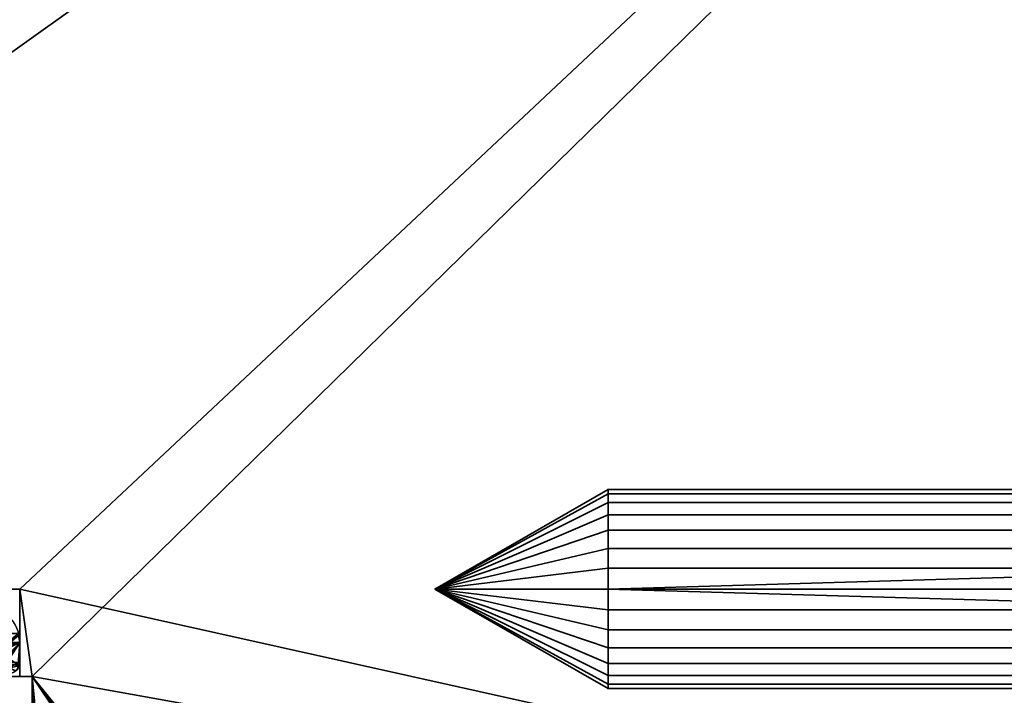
# Model space of a CAD drawing. Header units: millimetres. Extents: x -625 to 3625, y -115 to 71.
# Tile 284 of 656: x 412 to 432, y 3 to 16. Entities that reach past the tile are written whole.
import ezdxf

# ---------------------------------------------------------------- set-up
doc = ezdxf.new("R2010")
doc.units = ezdxf.units.MM
doc.layers.add('151', color=7, linetype='Continuous', true_color=0xffffff)

# ---------------------------------------------------------------- blocks, each defined once
blk = doc.blocks.new('UG_SURFACE_001')
at = {"layer": '151', "color": 252, "linetype": 'Continuous', "lineweight": 35}
for points in [[(625, -31, 2235), (625, 69, 2235), (-625, 69, 2235), (-625, -31, 2235)], [(-475, -31, 2085), (-475, 69, 2085), (475, 69, 2085), (475, -31, 2085)]]:
    blk.add_3dface(points, dxfattribs=at)
blk = doc.blocks.new('UG_SURFACE_013')
at = {"layer": '151', "color": 46, "linetype": 'Continuous', "lineweight": 35}
for points in [[(412.473, 4.11, 2020.973), (-412.473, 4.11, 2020.973), (-412.5, 3.933, 2021), (412.5, 3.933, 2021)], [(412.016, 3.707, 2020.516), (412.005, 3.74, 2020.505), (412.473, 4.11, 2020.973), (412.5, 3.933, 2021)], [(-412.5, 3.933, 2021), (-412.5, 3.528, 2021), (412.5, 3.528, 2021), (412.5, 3.933, 2021)], [(412.5, 3.933, 2021), (412.085, 3.496, 2020.585), (412.016, 3.707, 2020.516)], [(412.085, 3.496, 2020.585), (412.5, 3.933, 2021), (412.463, 3.412, 2020.963), (412.421, 3.367, 2020.921)], [(412.489, 3.468, 2020.989), (412.47, 3.42, 2020.97), (412.463, 3.412, 2020.963), (412.5, 3.933, 2021)], [(412.5, 3.933, 2021), (412.5, 3.528, 2021), (412.495, 3.481, 2020.995), (412.489, 3.468, 2020.989)], [(412.495, 3.481, 2020.995), (412.5, 3.528, 2021), (-412.5, 3.528, 2021)]]:
    blk.add_3dface(points, dxfattribs=at)
blk = doc.blocks.new('UG_SURFACE_014')
at = {"layer": '151', "color": 46, "linetype": 'Continuous', "lineweight": 35}
for points in [[(411.966, 3.808, -5), (412.471, 4.08, -5), (412.5, 3.933, -5)], [(412.5, 3.933, 2021), (412.477, 4.08, 2020.977), (412.025, 3.698, 2020.525), (412.085, 3.496, 2020.585)], [(412.5, 3.933, -5), (412.471, 4.08, -5), (412.477, 4.08, 2020.977)], [(412.477, 4.08, 2020.977), (412.5, 3.933, 2021), (412.5, 3.933, -5)], [(412.5, 3.933, -5), (412.5, 3.528, -5), (412.488, 3.474, -5), (411.966, 3.808, -5)], [(412.085, 3.496, 2020.585), (412.088, 3.485, 2020.588), (412.5, 3.933, 2021)], [(412.5, 3.933, 2021), (412.088, 3.485, 2020.588), (412.106, 3.432, 2020.606), (412.106, 3.431, 2020.607)], [(412.106, 3.431, 2020.607), (412.145, 3.381, 2020.645), (412.5, 3.933, 2021)], [(412.5, 3.528, 2021), (412.5, 3.933, 2021), (412.145, 3.381, 2020.645)], [(412.5, 3.933, 2021), (412.5, 3.528, 2021), (412.5, 3.528, -5), (412.5, 3.933, -5)], [(412.145, 3.381, 2020.645), (412.492, 3.474, 2020.992), (412.495, 3.481, 2020.995), (412.5, 3.528, 2021)], [(412.492, 3.474, 2020.992), (412.488, 3.474, -5), (412.5, 3.528, -5)], [(412.5, 3.528, -5), (412.495, 3.481, 2020.995), (412.492, 3.474, 2020.992)], [(412.5, 3.528, -5), (412.5, 3.528, 2021), (412.495, 3.481, 2020.995)]]:
    blk.add_3dface(points, dxfattribs=at)
blk = doc.blocks.new('UG_SURFACE_030')
at = {"layer": '151', "color": 31, "linetype": 'Continuous', "lineweight": 35}
for points in [[(460.75, -34.75, 2069.25), (460.75, 50.25, 2069.25), (-460.75, 50.25, 2069.25), (-460.75, -34.75, 2069.25)], [(404.225, 49.849, 2012.726), (405.75, 50.25, 2014.25), (460.75, 50.25, 2069.25), (408.5, 13, 2017)], [(460.75, 50.25, 2069.25), (412.5, 5, 2021), (408.5, 5, 2017), (408.5, 13, 2017)], [(456.25, -3.75, 2064.75), (451.75, -3.75, 2060.25), (412.5, 5, 2021), (460.75, 50.25, 2069.25)], [(412.5, 5, 2021), (412.5, 3.25, 2021), (-412.5, 3.25, 2021), (-412.5, 5, 2021)], [(408.5, 5, 2017), (412.5, 5, 2021), (-412.5, 5, 2021), (-408.5, 5, 2017)], [(412.5, 5, 2021), (451.75, -3.75, 2060.25), (412.75, 3.25, 2021.25)], [(412.75, 3.25, 2021.25), (412.5, 3.25, 2021), (412.5, 5, 2021)], [(412.75, 3.25, 2021.25), (412.75, -44.75, 2021.25), (-412.75, -44.75, 2021.25), (-412.75, 3.25, 2021.25)], [(412.5, 3.25, 2021), (412.75, 3.25, 2021.25), (-412.75, 3.25, 2021.25), (-412.5, 3.25, 2021)], [(412.75, 3.25, 2021.25), (416.223, -49.36, 2024.724), (415.352, -49.138, 2023.852), (414.851, -48.703, 2023.351)], [(412.75, 3.25, 2021.25), (448.275, -49.349, 2056.775), (446.75, -49.75, 2055.25), (417.75, -49.75, 2026.25)], [(417.75, -49.75, 2026.25), (416.223, -49.36, 2024.724), (412.75, 3.25, 2021.25)], [(412.75, 3.25, 2021.25), (450.777, -47.649, 2059.277), (449.645, -48.7, 2058.145)], [(412.75, 3.25, 2021.25), (451.75, -3.75, 2060.25), (451.75, -44.75, 2060.25)], [(449.645, -48.7, 2058.145), (449.211, -49.103, 2057.711), (448.275, -49.349, 2056.775), (412.75, 3.25, 2021.25)], [(451.75, -44.75, 2060.25), (451.577, -46.054, 2060.077), (451.478, -46.271, 2059.978), (412.75, 3.25, 2021.25)], [(451.478, -46.271, 2059.978), (450.907, -47.528, 2059.407), (450.777, -47.649, 2059.277), (412.75, 3.25, 2021.25)], [(412.996, -46.295, 2021.496), (412.75, -44.75, 2021.25), (412.75, 3.25, 2021.25), (414.851, -48.703, 2023.351)]]:
    blk.add_3dface(points, dxfattribs=at)
blk = doc.blocks.new('UG_SURFACE_034')
at = {"layer": '151', "color": 31, "linetype": 'Continuous', "lineweight": 35}
for points in [[(460.75, 50.25, -5), (408.5, 13, -5), (404.5, 13, -5), (400.75, 45.25, -5)], [(400.75, 45.25, 2009.25), (404.5, 13, 2013), (408.5, 13, 2017), (460.75, 50.25, 2069.25)], [(460.75, 50.25, -5), (412.5, 5, -5), (408.5, 5, -5), (408.5, 13, -5)], [(408.5, 13, 2017), (408.5, 5, 2017), (412.5, 5, 2021), (460.75, 50.25, 2069.25)], [(460.75, 50.25, -5), (412.75, 3.25, -5), (412.5, 3.25, -5), (412.5, 5, -5)], [(460.75, 50.25, 2069.25), (412.5, 5, 2021), (451.75, -3.75, 2060.25), (456.25, -3.75, 2064.75)], [(412.75, 3.25, -5), (460.75, 50.25, -5), (456.25, -3.75, -5), (451.75, -3.75, -5)], [(408.5, 5, 2017), (408.5, 5, -5), (412.5, 5, -5), (412.5, 5, 2021)], [(412.5, 5, -5), (412.5, 3.25, -5), (412.5, 3.25, 2021), (412.5, 5, 2021)], [(412.5, 5, 2021), (412.5, 3.25, 2021), (412.75, 3.25, 2021.25)], [(412.75, 3.25, 2021.25), (451.75, -3.75, 2060.25), (412.5, 5, 2021)], [(412.5, 3.25, 2021), (412.5, 3.25, -5), (412.75, 3.25, -5), (412.75, 3.25, 2021.25)], [(412.75, 3.25, -5), (412.75, -44.75, -5), (412.75, -44.75, 2021.25), (412.75, 3.25, 2021.25)], [(413.006, -46.039, -5), (412.75, -44.75, -5), (412.75, 3.25, -5), (451.75, -3.75, -5)], [(451.75, -3.75, 2060.25), (412.75, 3.25, 2021.25), (412.75, -44.75, 2021.25)]]:
    blk.add_3dface(points, dxfattribs=at)
blk = doc.blocks.new('UG_SURFACE_036')
at = {"layer": '151', "color": 252, "linetype": 'Continuous', "lineweight": 35}
for points in [[(424.264, 6.732, 268), (424.264, 6.989, 267.209), (420.8, 5, 267)], [(424.264, 6.989, 267.209), (424.264, 6.902, 266.382), (420.8, 5, 267)], [(424.264, 6.902, 266.382), (424.264, 6.486, 265.662), (420.8, 5, 267)], [(438.5, 6.989, 267.209), (424.264, 6.989, 267.209), (424.264, 6.732, 268), (438.5, 6.732, 268)], [(438.5, 6.902, 266.382), (424.264, 6.902, 266.382), (424.264, 6.989, 267.209), (438.5, 6.989, 267.209)], [(438.5, 6.486, 265.662), (424.264, 6.486, 265.662), (424.264, 6.902, 266.382), (438.5, 6.902, 266.382)], [(424.264, 6.176, 268.618), (424.264, 6.732, 268), (420.8, 5, 267)], [(438.5, 6.732, 268), (424.264, 6.732, 268), (424.264, 6.176, 268.618), (438.5, 6.176, 268.618)], [(424.264, 6.486, 265.662), (424.264, 5.813, 265.173), (420.8, 5, 267)], [(438.5, 5.813, 265.173), (424.264, 5.813, 265.173), (424.264, 6.486, 265.662), (438.5, 6.486, 265.662)], [(424.264, 5.416, 268.956), (424.264, 6.176, 268.618), (420.8, 5, 267)], [(438.5, 6.176, 268.618), (424.264, 6.176, 268.618), (424.264, 5.416, 268.956), (438.5, 5.416, 268.956)], [(424.264, 5.813, 265.173), (424.264, 5, 265), (420.8, 5, 267)], [(438.5, 5, 265), (424.264, 5, 265), (424.264, 5.813, 265.173), (438.5, 5.813, 265.173)], [(424.264, 5, 269), (424.264, 5.416, 268.956), (420.8, 5, 267)], [(438.5, 4.584, 268.956), (438.5, 5.416, 268.956), (424.264, 5, 269)], [(438.5, 5.416, 268.956), (424.264, 5.416, 268.956), (424.264, 5, 269)], [(420.8, 5, 267), (424.264, 4.584, 268.956), (424.264, 5, 269)], [(424.264, 5, 265), (424.264, 4.187, 265.173), (420.8, 5, 267)], [(424.264, 4.187, 265.173), (424.264, 3.514, 265.662), (420.8, 5, 267)], [(424.264, 3.514, 265.662), (424.264, 3.098, 266.382), (420.8, 5, 267)], [(424.264, 3.098, 266.382), (424.264, 3.011, 267.209), (420.8, 5, 267)], [(424.264, 3.011, 267.209), (424.264, 3.268, 268), (420.8, 5, 267)], [(424.264, 3.268, 268), (424.264, 3.824, 268.618), (420.8, 5, 267)], [(424.264, 3.824, 268.618), (424.264, 4.584, 268.956), (420.8, 5, 267)], [(438.5, 4.187, 265.173), (424.264, 4.187, 265.173), (424.264, 5, 265), (438.5, 5, 265)], [(424.264, 5, 269), (424.264, 4.584, 268.956), (438.5, 4.584, 268.956)], [(438.5, 4.584, 268.956), (424.264, 4.584, 268.956), (424.264, 3.824, 268.618), (438.5, 3.824, 268.618)], [(438.5, 3.514, 265.662), (424.264, 3.514, 265.662), (424.264, 4.187, 265.173), (438.5, 4.187, 265.173)], [(438.5, 3.824, 268.618), (424.264, 3.824, 268.618), (424.264, 3.268, 268), (438.5, 3.268, 268)], [(438.5, 3.098, 266.382), (424.264, 3.098, 266.382), (424.264, 3.514, 265.662), (438.5, 3.514, 265.662)], [(438.5, 3.268, 268), (424.264, 3.268, 268), (424.264, 3.011, 267.209), (438.5, 3.011, 267.209)], [(438.5, 3.011, 267.209), (424.264, 3.011, 267.209), (424.264, 3.098, 266.382), (438.5, 3.098, 266.382)]]:
    blk.add_3dface(points, dxfattribs=at)
blk = doc.blocks.new('UG_SURFACE_051')
at = {"layer": '151', "color": 252, "linetype": 'Continuous', "lineweight": 35}
for points in [[(424.264, 6.732, 1859), (424.264, 6.989, 1858.209), (420.8, 5, 1858)], [(424.264, 6.989, 1858.209), (424.264, 6.902, 1857.382), (420.8, 5, 1858)], [(424.264, 6.902, 1857.382), (424.264, 6.486, 1856.662), (420.8, 5, 1858)], [(438.5, 6.989, 1858.209), (424.264, 6.989, 1858.209), (424.264, 6.732, 1859), (438.5, 6.732, 1859)], [(438.5, 6.902, 1857.382), (424.264, 6.902, 1857.382), (424.264, 6.989, 1858.209), (438.5, 6.989, 1858.209)], [(438.5, 6.486, 1856.662), (424.264, 6.486, 1856.662), (424.264, 6.902, 1857.382), (438.5, 6.902, 1857.382)], [(424.264, 6.176, 1859.618), (424.264, 6.732, 1859), (420.8, 5, 1858)], [(438.5, 6.732, 1859), (424.264, 6.732, 1859), (424.264, 6.176, 1859.618), (438.5, 6.176, 1859.618)], [(424.264, 6.486, 1856.662), (424.264, 5.813, 1856.173), (420.8, 5, 1858)], [(438.5, 5.813, 1856.173), (424.264, 5.813, 1856.173), (424.264, 6.486, 1856.662), (438.5, 6.486, 1856.662)], [(424.264, 5.416, 1859.956), (424.264, 6.176, 1859.618), (420.8, 5, 1858)], [(438.5, 6.176, 1859.618), (424.264, 6.176, 1859.618), (424.264, 5.416, 1859.956), (438.5, 5.416, 1859.956)], [(424.264, 5.813, 1856.173), (424.264, 5, 1856), (420.8, 5, 1858)], [(438.5, 5, 1856), (424.264, 5, 1856), (424.264, 5.813, 1856.173), (438.5, 5.813, 1856.173)], [(424.264, 5, 1860), (424.264, 5.416, 1859.956), (420.8, 5, 1858)], [(438.5, 4.584, 1859.956), (438.5, 5.416, 1859.956), (424.264, 5, 1860)], [(438.5, 5.416, 1859.956), (424.264, 5.416, 1859.956), (424.264, 5, 1860)], [(420.8, 5, 1858), (424.264, 4.584, 1859.956), (424.264, 5, 1860)], [(424.264, 5, 1856), (424.264, 4.187, 1856.173), (420.8, 5, 1858)], [(424.264, 4.187, 1856.173), (424.264, 3.514, 1856.662), (420.8, 5, 1858)], [(424.264, 3.514, 1856.662), (424.264, 3.098, 1857.382), (420.8, 5, 1858)], [(424.264, 3.098, 1857.382), (424.264, 3.011, 1858.209), (420.8, 5, 1858)], [(424.264, 3.011, 1858.209), (424.264, 3.268, 1859), (420.8, 5, 1858)], [(424.264, 3.268, 1859), (424.264, 3.824, 1859.618), (420.8, 5, 1858)], [(424.264, 3.824, 1859.618), (424.264, 4.584, 1859.956), (420.8, 5, 1858)], [(438.5, 4.187, 1856.173), (424.264, 4.187, 1856.173), (424.264, 5, 1856), (438.5, 5, 1856)], [(424.264, 5, 1860), (424.264, 4.584, 1859.956), (438.5, 4.584, 1859.956)], [(438.5, 4.584, 1859.956), (424.264, 4.584, 1859.956), (424.264, 3.824, 1859.618), (438.5, 3.824, 1859.618)], [(438.5, 3.514, 1856.662), (424.264, 3.514, 1856.662), (424.264, 4.187, 1856.173), (438.5, 4.187, 1856.173)], [(438.5, 3.824, 1859.618), (424.264, 3.824, 1859.618), (424.264, 3.268, 1859), (438.5, 3.268, 1859)], [(438.5, 3.098, 1857.382), (424.264, 3.098, 1857.382), (424.264, 3.514, 1856.662), (438.5, 3.514, 1856.662)], [(438.5, 3.268, 1859), (424.264, 3.268, 1859), (424.264, 3.011, 1858.209), (438.5, 3.011, 1858.209)], [(438.5, 3.011, 1858.209), (424.264, 3.011, 1858.209), (424.264, 3.098, 1857.382), (438.5, 3.098, 1857.382)]]:
    blk.add_3dface(points, dxfattribs=at)
blk = doc.blocks.new('UG_SURFACE_056')
at = {"layer": '151', "color": 252, "linetype": 'Continuous', "lineweight": 35}
for points in [[(424.264, 6.732, 1703), (424.264, 6.989, 1702.209), (420.8, 5, 1702)], [(424.264, 6.989, 1702.209), (424.264, 6.902, 1701.382), (420.8, 5, 1702)], [(424.264, 6.902, 1701.382), (424.264, 6.486, 1700.662), (420.8, 5, 1702)], [(438.5, 6.989, 1702.209), (424.264, 6.989, 1702.209), (424.264, 6.732, 1703), (438.5, 6.732, 1703)], [(438.5, 6.902, 1701.382), (424.264, 6.902, 1701.382), (424.264, 6.989, 1702.209), (438.5, 6.989, 1702.209)], [(438.5, 6.486, 1700.662), (424.264, 6.486, 1700.662), (424.264, 6.902, 1701.382), (438.5, 6.902, 1701.382)], [(424.264, 6.176, 1703.618), (424.264, 6.732, 1703), (420.8, 5, 1702)], [(438.5, 6.732, 1703), (424.264, 6.732, 1703), (424.264, 6.176, 1703.618), (438.5, 6.176, 1703.618)], [(424.264, 6.486, 1700.662), (424.264, 5.813, 1700.173), (420.8, 5, 1702)], [(438.5, 5.813, 1700.173), (424.264, 5.813, 1700.173), (424.264, 6.486, 1700.662), (438.5, 6.486, 1700.662)], [(424.264, 5.416, 1703.956), (424.264, 6.176, 1703.618), (420.8, 5, 1702)], [(438.5, 6.176, 1703.618), (424.264, 6.176, 1703.618), (424.264, 5.416, 1703.956), (438.5, 5.416, 1703.956)], [(424.264, 5.813, 1700.173), (424.264, 5, 1700), (420.8, 5, 1702)], [(438.5, 5, 1700), (424.264, 5, 1700), (424.264, 5.813, 1700.173), (438.5, 5.813, 1700.173)], [(424.264, 5, 1704), (424.264, 5.416, 1703.956), (420.8, 5, 1702)], [(438.5, 4.584, 1703.956), (438.5, 5.416, 1703.956), (424.264, 5, 1704)], [(438.5, 5.416, 1703.956), (424.264, 5.416, 1703.956), (424.264, 5, 1704)], [(420.8, 5, 1702), (424.264, 4.584, 1703.956), (424.264, 5, 1704)], [(424.264, 5, 1700), (424.264, 4.187, 1700.173), (420.8, 5, 1702)], [(424.264, 4.187, 1700.173), (424.264, 3.514, 1700.662), (420.8, 5, 1702)], [(424.264, 3.514, 1700.662), (424.264, 3.098, 1701.382), (420.8, 5, 1702)], [(424.264, 3.098, 1701.382), (424.264, 3.011, 1702.209), (420.8, 5, 1702)], [(424.264, 3.011, 1702.209), (424.264, 3.268, 1703), (420.8, 5, 1702)], [(424.264, 3.268, 1703), (424.264, 3.824, 1703.618), (420.8, 5, 1702)], [(424.264, 3.824, 1703.618), (424.264, 4.584, 1703.956), (420.8, 5, 1702)], [(438.5, 4.187, 1700.173), (424.264, 4.187, 1700.173), (424.264, 5, 1700), (438.5, 5, 1700)], [(424.264, 5, 1704), (424.264, 4.584, 1703.956), (438.5, 4.584, 1703.956)], [(438.5, 4.584, 1703.956), (424.264, 4.584, 1703.956), (424.264, 3.824, 1703.618), (438.5, 3.824, 1703.618)], [(438.5, 3.514, 1700.662), (424.264, 3.514, 1700.662), (424.264, 4.187, 1700.173), (438.5, 4.187, 1700.173)], [(438.5, 3.824, 1703.618), (424.264, 3.824, 1703.618), (424.264, 3.268, 1703), (438.5, 3.268, 1703)], [(438.5, 3.098, 1701.382), (424.264, 3.098, 1701.382), (424.264, 3.514, 1700.662), (438.5, 3.514, 1700.662)], [(438.5, 3.268, 1703), (424.264, 3.268, 1703), (424.264, 3.011, 1702.209), (438.5, 3.011, 1702.209)], [(438.5, 3.011, 1702.209), (424.264, 3.011, 1702.209), (424.264, 3.098, 1701.382), (438.5, 3.098, 1701.382)]]:
    blk.add_3dface(points, dxfattribs=at)
blk = doc.blocks.new('UG_SURFACE_073')
at = {"layer": '151', "color": 252, "linetype": 'Continuous', "lineweight": 35}
for points in [[(424.264, 6.732, 424), (424.264, 6.989, 423.209), (420.8, 5, 423)], [(424.264, 6.989, 423.209), (424.264, 6.902, 422.382), (420.8, 5, 423)], [(424.264, 6.902, 422.382), (424.264, 6.486, 421.662), (420.8, 5, 423)], [(438.5, 6.989, 423.209), (424.264, 6.989, 423.209), (424.264, 6.732, 424), (438.5, 6.732, 424)], [(438.5, 6.902, 422.382), (424.264, 6.902, 422.382), (424.264, 6.989, 423.209), (438.5, 6.989, 423.209)], [(438.5, 6.486, 421.662), (424.264, 6.486, 421.662), (424.264, 6.902, 422.382), (438.5, 6.902, 422.382)], [(424.264, 6.176, 424.618), (424.264, 6.732, 424), (420.8, 5, 423)], [(438.5, 6.732, 424), (424.264, 6.732, 424), (424.264, 6.176, 424.618), (438.5, 6.176, 424.618)], [(424.264, 6.486, 421.662), (424.264, 5.813, 421.173), (420.8, 5, 423)], [(438.5, 5.813, 421.173), (424.264, 5.813, 421.173), (424.264, 6.486, 421.662), (438.5, 6.486, 421.662)], [(424.264, 5.416, 424.956), (424.264, 6.176, 424.618), (420.8, 5, 423)], [(438.5, 6.176, 424.618), (424.264, 6.176, 424.618), (424.264, 5.416, 424.956), (438.5, 5.416, 424.956)], [(424.264, 5.813, 421.173), (424.264, 5, 421), (420.8, 5, 423)], [(438.5, 5, 421), (424.264, 5, 421), (424.264, 5.813, 421.173), (438.5, 5.813, 421.173)], [(424.264, 5, 425), (424.264, 5.416, 424.956), (420.8, 5, 423)], [(438.5, 4.584, 424.956), (438.5, 5.416, 424.956), (424.264, 5, 425)], [(438.5, 5.416, 424.956), (424.264, 5.416, 424.956), (424.264, 5, 425)], [(420.8, 5, 423), (424.264, 4.584, 424.956), (424.264, 5, 425)], [(424.264, 5, 421), (424.264, 4.187, 421.173), (420.8, 5, 423)], [(424.264, 4.187, 421.173), (424.264, 3.514, 421.662), (420.8, 5, 423)], [(424.264, 3.514, 421.662), (424.264, 3.098, 422.382), (420.8, 5, 423)], [(424.264, 3.098, 422.382), (424.264, 3.011, 423.209), (420.8, 5, 423)], [(424.264, 3.011, 423.209), (424.264, 3.268, 424), (420.8, 5, 423)], [(424.264, 3.268, 424), (424.264, 3.824, 424.618), (420.8, 5, 423)], [(424.264, 3.824, 424.618), (424.264, 4.584, 424.956), (420.8, 5, 423)], [(438.5, 4.187, 421.173), (424.264, 4.187, 421.173), (424.264, 5, 421), (438.5, 5, 421)], [(424.264, 5, 425), (424.264, 4.584, 424.956), (438.5, 4.584, 424.956)], [(438.5, 4.584, 424.956), (424.264, 4.584, 424.956), (424.264, 3.824, 424.618), (438.5, 3.824, 424.618)], [(438.5, 3.514, 421.662), (424.264, 3.514, 421.662), (424.264, 4.187, 421.173), (438.5, 4.187, 421.173)], [(438.5, 3.824, 424.618), (424.264, 3.824, 424.618), (424.264, 3.268, 424), (438.5, 3.268, 424)], [(438.5, 3.098, 422.382), (424.264, 3.098, 422.382), (424.264, 3.514, 421.662), (438.5, 3.514, 421.662)], [(438.5, 3.268, 424), (424.264, 3.268, 424), (424.264, 3.011, 423.209), (438.5, 3.011, 423.209)], [(438.5, 3.011, 423.209), (424.264, 3.011, 423.209), (424.264, 3.098, 422.382), (438.5, 3.098, 422.382)]]:
    blk.add_3dface(points, dxfattribs=at)

msp = doc.modelspace()

# ---------------------------------------------------------------- linework, layer by layer
at = {"layer": '151', "color": 252, "linetype": 'Continuous', "lineweight": -3, "true_color": 0x939598}
for p, q in [((412.5, 5, 2021), (-412.5, 5, 2021)), ((408.5, 5, 2017), (412.5, 5, 2021)), ((412.5, 5, 2021), (408.5, 5, 2017)), ((408.5, 5, -5), (412.5, 5, -5)), ((412.5, 5, -5), (412.5, 3.25, -5)), ((412.5, 5, 2021), (412.5, 3.25, 2021)), ((412.5, 5, 2021), (412.5, 3.25, 2021)), ((412.5, 5, -5), (412.5, 5, 2021)), ((412.5, 3.933, 2021), (-412.5, 3.933, 2021)), ((412.5, 3.933, 2021), (412.5, 3.528, 2021)), ((412.5, 3.933, -5), (412.5, 3.933, 2021)), ((412.5, 3.528, 2021), (412.5, 3.933, 2021)), ((412.5, 3.933, -5), (412.5, 3.528, -5)), ((412.5, 3.528, 2021), (-412.5, 3.528, 2021)), ((412.5, 3.528, -5), (412.5, 3.528, 2021)), ((412.75, 3.25, 2021.25), (-412.75, 3.25, 2021.25)), ((412.5, 3.25, 2021), (-412.5, 3.25, 2021)), ((412.5, 3.25, 2021), (-412.5, 3.25, 2021)), ((412.5, 3.25, -5), (412.75, 3.25, -5)), ((412.5, 3.25, -5), (412.5, 3.25, 2021)), ((412.75, 3.25, 2021.25), (412.5, 3.25, 2021)), ((412.5, 3.25, 2021), (412.75, 3.25, 2021.25)), ((412.75, 3.25, 2021.25), (412.75, -44.75, 2021.25)), ((412.75, 3.25, -5), (412.75, -44.75, -5)), ((412.75, 3.25, -5), (412.75, 3.25, 2021.25)), ((412.75, 3.25, 2021.25), (412.75, -44.75, 2021.25))]:
    msp.add_line(p, q, dxfattribs=at)
at = {"layer": '151', "color": 252, "linetype": 'Continuous', "lineweight": -3, "true_color": 0x939598, "extrusion": (1, 0, 0)}
for centre in [(5, 267, 424.264), (5, 1858, 424.264), (5, 1702, 424.264), (5, 423, 424.264)]:
    msp.add_circle(centre, 2, dxfattribs=at)
at = {"layer": '151', "color": 252, "linetype": 'Continuous', "lineweight": -3, "true_color": 0x939598, "extrusion": (0, 0, -1)}
for centre, radius, start, end in [((-411.799, 3.933, 5), 0.701, 135.8403, 180), ((-412.291, 3.528, 5), 0.209, 180, 351.1778)]:
    msp.add_arc(centre, radius, start, end, dxfattribs=at)
at = {"layer": '151', "color": 252, "linetype": 'Continuous', "lineweight": -3, "true_color": 0x939598}
msp.add_rational_spline([(412.5, 3.933, 2021), (412.5, 4.07, 2021), (412.465, 4.203, 2020.965), (412.397, 4.323, 2020.897), (412.302, 4.422, 2020.802)], [1, 0.963330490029, 0.951107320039, 0.963330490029, 1], degree=4, dxfattribs=at)
msp.add_rational_spline([(412.5, 3.933, 2021), (412.5, 4.07, 2021), (412.465, 4.203, 2020.965), (412.397, 4.323, 2020.897), (412.302, 4.422, 2020.802)], [1, 0.963330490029, 0.951107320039, 0.963330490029, 1], degree=4, dxfattribs=at)
msp.add_rational_spline([(412.085, 3.496, 2020.585), (412.096, 3.426, 2020.596), (412.143, 3.341, 2020.643), (412.237, 3.314, 2020.737), (412.378, 3.325, 2020.878), (412.466, 3.366, 2020.966), (412.5, 3.457, 2021), (412.5, 3.528, 2021)], [1, 1, 0.952756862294, 1, 1, 0.952756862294, 1, 1], degree=4, knots=[0, 0, 0, 0, 0, 0.5, 0.5, 0.5, 1, 1, 1, 1, 1], dxfattribs=at)
msp.add_rational_spline([(412.085, 3.496, 2020.585), (412.096, 3.426, 2020.596), (412.143, 3.341, 2020.643), (412.237, 3.314, 2020.737), (412.378, 3.325, 2020.878), (412.466, 3.366, 2020.966), (412.5, 3.457, 2021), (412.5, 3.528, 2021)], [1, 1, 0.952756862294, 1, 1, 0.952756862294, 1, 1], degree=4, knots=[0, 0, 0, 0, 0, 0.5, 0.5, 0.5, 1, 1, 1, 1, 1], dxfattribs=at)

# ---------------------------------------------------------------- block references
for name in ['UG_SURFACE_001', 'UG_SURFACE_030', 'UG_SURFACE_034', 'UG_SURFACE_013', 'UG_SURFACE_014', 'UG_SURFACE_036', 'UG_SURFACE_051', 'UG_SURFACE_056', 'UG_SURFACE_073']:
    msp.add_blockref(name, (0, 0), dxfattribs=at)

doc.saveas('drawing.dxf')
